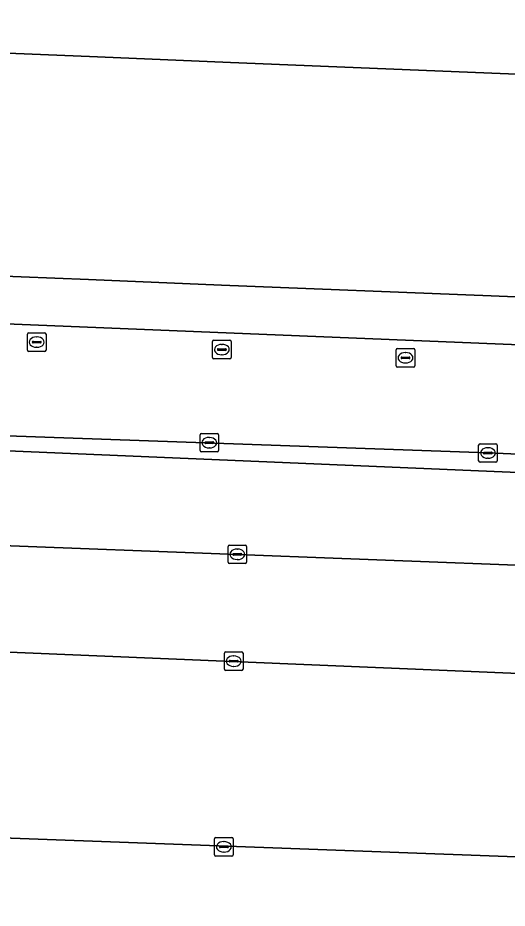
# Model space of a CAD drawing. Extents: x 160888 to 161385, y 386490 to 386908.
# Drawn here: x 161212.05 to 161238.42, y 386785.93 to 386833.87 of the extents above; entities that cross this region are included whole.
import ezdxf

# ---------------------------------------------------------------- set-up
doc = ezdxf.new("R2010")
doc.units = 0
for name, color, linetype in [('IMGEO_Groenvoorziening', 7, 'Continuous'), ('IMGEO_Haag', 7, 'Continuous'), ('IMGEO_Kolk', 7, 'Continuous'), ('IMGEO_Pand', 7, 'Continuous'), ('IMGEO_Parkeervlak_open', 7, 'Continuous'), ('IMGEO_Rijbaan_lokaal_open', 7, 'Continuous'), ('IMGEO_Voetgangersgebied_open', 7, 'Continuous')]:
    doc.layers.add(name, color=color, linetype=linetype)

msp = doc.modelspace()

# ---------------------------------------------------------------- linework, layer by layer
at = {"layer": 'IMGEO_Groenvoorziening'}
msp.add_lwpolyline([(161237.38, 386810.438), (161203.836, 386811.625), (161203.91, 386810.66), (161204.283, 386810.851), (161267.342, 386808.187), (161267.443, 386809.136)], close=True, dxfattribs=at)
at = {"layer": 'IMGEO_Haag'}
msp.add_lwpolyline([(161237.38, 386810.438), (161203.836, 386811.625), (161203.91, 386810.66), (161204.283, 386810.851), (161267.342, 386808.187), (161267.443, 386809.136)], close=True, dxfattribs=at)
at = {"layer": 'IMGEO_Kolk'}
for p, q in [((161212.568, 386815.982), (161212.568, 386816.834)), ((161212.643, 386816.908), (161213.495, 386816.908)), ((161213.569, 386816.834), (161213.569, 386815.982)), ((161212.827, 386816.402), (161212.827, 386816.414)), ((161213.265, 386816.365), (161212.867, 386816.365)), ((161212.87, 386816.451), (161213.268, 386816.451)), ((161213.056, 386816.688), (161213.081, 386816.688)), ((161213.311, 386816.414), (161213.311, 386816.402)), ((161222.542, 386815.583), (161222.542, 386816.435)), ((161222.617, 386816.509), (161223.469, 386816.509)), ((161223.03, 386816.289), (161223.055, 386816.289)), ((161223.543, 386816.435), (161223.543, 386815.583)), ((161213.495, 386815.908), (161212.643, 386815.908)), ((161213.079, 386816.128), (161213.054, 386816.128)), ((161222.801, 386816.003), (161222.801, 386816.015)), ((161223.239, 386815.966), (161222.841, 386815.966)), ((161222.844, 386816.052), (161223.242, 386816.052)), ((161223.285, 386816.015), (161223.285, 386816.003)), ((161232.438, 386815.138), (161232.438, 386815.99)), ((161232.513, 386816.064), (161233.365, 386816.064)), ((161232.926, 386815.844), (161232.951, 386815.844)), ((161233.439, 386815.99), (161233.439, 386815.138)), ((161223.469, 386815.509), (161222.617, 386815.509)), ((161223.053, 386815.729), (161223.028, 386815.729)), ((161232.697, 386815.558), (161232.697, 386815.57)), ((161233.135, 386815.521), (161232.737, 386815.521)), ((161232.74, 386815.607), (161233.138, 386815.607)), ((161233.181, 386815.57), (161233.181, 386815.558)), ((161233.365, 386815.064), (161232.513, 386815.064)), ((161232.949, 386815.284), (161232.924, 386815.284)), ((161221.94, 386811.494), (161222.792, 386811.494)), ((161221.865, 386810.568), (161221.865, 386811.42)), ((161222.124, 386810.988), (161222.124, 386811)), ((161222.167, 386811.037), (161222.565, 386811.037)), ((161222.353, 386811.274), (161222.378, 386811.274)), ((161222.608, 386811), (161222.608, 386810.988)), ((161222.866, 386811.42), (161222.866, 386810.568)), ((161222.562, 386810.951), (161222.164, 386810.951)), ((161222.376, 386810.714), (161222.351, 386810.714)), ((161236.879, 386810.012), (161236.879, 386810.864)), ((161236.954, 386810.938), (161237.806, 386810.938)), ((161237.367, 386810.718), (161237.392, 386810.718)), ((161237.88, 386810.864), (161237.88, 386810.012)), ((161222.792, 386810.494), (161221.94, 386810.494)), ((161237.138, 386810.432), (161237.138, 386810.444)), ((161237.576, 386810.395), (161237.178, 386810.395)), ((161237.181, 386810.481), (161237.579, 386810.481)), ((161237.39, 386810.158), (161237.365, 386810.158)), ((161237.622, 386810.444), (161237.622, 386810.432)), ((161237.806, 386809.938), (161236.954, 386809.938)), ((161223.374, 386804.556), (161223.374, 386805.408)), ((161223.449, 386805.482), (161224.301, 386805.482)), ((161223.862, 386805.262), (161223.887, 386805.262)), ((161224.375, 386805.408), (161224.375, 386804.556)), ((161223.633, 386804.976), (161223.633, 386804.988)), ((161224.071, 386804.939), (161223.673, 386804.939)), ((161223.676, 386805.025), (161224.074, 386805.025)), ((161224.117, 386804.988), (161224.117, 386804.976)), ((161224.301, 386804.482), (161223.449, 386804.482)), ((161223.885, 386804.702), (161223.86, 386804.702)), ((161223.181, 386798.803), (161223.181, 386799.655)), ((161223.256, 386799.729), (161224.108, 386799.729)), ((161223.669, 386799.509), (161223.694, 386799.509)), ((161224.182, 386799.655), (161224.182, 386798.803)), ((161223.44, 386799.223), (161223.44, 386799.235)), ((161223.878, 386799.186), (161223.48, 386799.186)), ((161223.483, 386799.272), (161223.881, 386799.272)), ((161223.924, 386799.235), (161223.924, 386799.223)), ((161224.108, 386798.729), (161223.256, 386798.729)), ((161223.692, 386798.949), (161223.667, 386798.949)), ((161222.65, 386788.805), (161222.65, 386789.657)), ((161222.725, 386789.731), (161223.577, 386789.731)), ((161223.138, 386789.511), (161223.163, 386789.511)), ((161223.651, 386789.657), (161223.651, 386788.805)), ((161222.909, 386789.225), (161222.909, 386789.237)), ((161223.347, 386789.188), (161222.949, 386789.188)), ((161222.952, 386789.274), (161223.35, 386789.274)), ((161223.161, 386788.951), (161223.136, 386788.951)), ((161223.393, 386789.237), (161223.393, 386789.225)), ((161223.577, 386788.731), (161222.725, 386788.731))]:
    msp.add_line(p, q, dxfattribs=at)
for points in [[(161212.568, 386815.982), (161212.568, 386816.834)], [(161212.643, 386816.908), (161213.495, 386816.908)], [(161213.569, 386816.834), (161213.569, 386815.982)], [(161222.542, 386815.583), (161222.542, 386816.435)], [(161222.617, 386816.509), (161223.469, 386816.509)], [(161223.543, 386816.435), (161223.543, 386815.583)], [(161213.495, 386815.908), (161212.643, 386815.908)], [(161232.438, 386815.138), (161232.438, 386815.99)], [(161232.513, 386816.064), (161233.365, 386816.064)], [(161233.439, 386815.99), (161233.439, 386815.138)], [(161223.469, 386815.509), (161222.617, 386815.509)], [(161233.365, 386815.064), (161232.513, 386815.064)], [(161221.94, 386811.494), (161222.792, 386811.494)], [(161221.865, 386810.568), (161221.865, 386811.42)], [(161222.866, 386811.42), (161222.866, 386810.568)], [(161236.879, 386810.012), (161236.879, 386810.864)], [(161236.954, 386810.938), (161237.806, 386810.938)], [(161237.88, 386810.864), (161237.88, 386810.012)], [(161222.792, 386810.494), (161221.94, 386810.494)], [(161237.806, 386809.938), (161236.954, 386809.938)], [(161223.374, 386804.556), (161223.374, 386805.408)], [(161223.449, 386805.482), (161224.301, 386805.482)], [(161224.375, 386805.408), (161224.375, 386804.556)], [(161224.301, 386804.482), (161223.449, 386804.482)], [(161223.181, 386798.803), (161223.181, 386799.655)], [(161223.256, 386799.729), (161224.108, 386799.729)], [(161224.182, 386799.655), (161224.182, 386798.803)], [(161224.108, 386798.729), (161223.256, 386798.729)], [(161222.65, 386788.805), (161222.65, 386789.657)], [(161222.725, 386789.731), (161223.577, 386789.731)], [(161223.651, 386789.657), (161223.651, 386788.805)], [(161223.577, 386788.731), (161222.725, 386788.731)]]:
    msp.add_lwpolyline(points, dxfattribs=at)
for centre, radius, start, end in [((161212.645, 386816.832), 0.0765, 91.552, 178.448), ((161212.645, 386816.832), 0.0765, 91.552, 178.448), ((161213.493, 386816.832), 0.0765, 1.552, 88.448), ((161213.493, 386816.832), 0.0765, 1.552, 88.448), ((161212.867, 386816.411), 0.0403, 85.8775, 175.7526), ((161212.864, 386816.401), 0.0366, 178.938, 274.7102), ((161213.268, 386816.408), 0.043, 264.8664, 352.4533), ((161213.272, 386816.413), 0.0386, 1.7309, 96.639), ((161222.619, 386816.433), 0.0765, 91.552, 178.448), ((161222.619, 386816.433), 0.0765, 91.552, 178.448), ((161223.467, 386816.433), 0.0765, 1.552, 88.448), ((161223.467, 386816.433), 0.0765, 1.552, 88.448), ((161212.645, 386815.984), 0.0765, 181.552, 268.448), ((161212.645, 386815.984), 0.0765, 181.552, 268.448), ((161213.493, 386815.984), 0.0765, 271.552, 358.448), ((161213.493, 386815.984), 0.0765, 271.552, 358.448), ((161222.841, 386816.012), 0.0403, 85.8775, 175.7526), ((161222.838, 386816.002), 0.0366, 178.938, 274.7102), ((161223.242, 386816.009), 0.043, 264.8664, 352.4533), ((161223.246, 386816.014), 0.0386, 1.7309, 96.639), ((161232.515, 386815.988), 0.0765, 91.552, 178.448), ((161232.515, 386815.988), 0.0765, 91.552, 178.448), ((161233.363, 386815.988), 0.0765, 1.552, 88.448), ((161233.363, 386815.988), 0.0765, 1.552, 88.448), ((161222.619, 386815.585), 0.0765, 181.552, 268.448), ((161222.619, 386815.585), 0.0765, 181.552, 268.448), ((161223.467, 386815.585), 0.0765, 271.552, 358.448), ((161223.467, 386815.585), 0.0765, 271.552, 358.448), ((161232.737, 386815.567), 0.0403, 85.8775, 175.7526), ((161232.734, 386815.557), 0.0366, 178.938, 274.7102), ((161233.138, 386815.564), 0.043, 264.8664, 352.4533), ((161233.142, 386815.569), 0.0386, 1.7309, 96.639), ((161232.515, 386815.14), 0.0765, 181.552, 268.448), ((161232.515, 386815.14), 0.0765, 181.552, 268.448), ((161233.363, 386815.14), 0.0765, 271.552, 358.448), ((161233.363, 386815.14), 0.0765, 271.552, 358.448), ((161221.942, 386811.418), 0.0765, 91.552, 178.448), ((161221.942, 386811.418), 0.0765, 91.552, 178.448), ((161222.79, 386811.418), 0.0765, 1.552, 88.448), ((161222.79, 386811.418), 0.0765, 1.552, 88.448), ((161222.164, 386810.997), 0.0403, 85.8775, 175.7526), ((161222.569, 386810.999), 0.0386, 1.7309, 96.639), ((161221.942, 386810.57), 0.0765, 181.552, 268.448), ((161221.942, 386810.57), 0.0765, 181.552, 268.448), ((161222.161, 386810.987), 0.0366, 178.938, 274.7102), ((161222.565, 386810.994), 0.043, 264.8664, 352.4533), ((161222.79, 386810.57), 0.0765, 271.552, 358.448), ((161222.79, 386810.57), 0.0765, 271.552, 358.448), ((161236.956, 386810.862), 0.0765, 91.552, 178.448), ((161236.956, 386810.862), 0.0765, 91.552, 178.448), ((161237.804, 386810.862), 0.0765, 1.552, 88.448), ((161237.804, 386810.862), 0.0765, 1.552, 88.448), ((161237.178, 386810.441), 0.0403, 85.8775, 175.7526), ((161237.175, 386810.431), 0.0366, 178.938, 274.7102), ((161237.579, 386810.438), 0.043, 264.8664, 352.4533), ((161237.583, 386810.443), 0.0386, 1.7309, 96.639), ((161236.956, 386810.014), 0.0765, 181.552, 268.448), ((161236.956, 386810.014), 0.0765, 181.552, 268.448), ((161237.804, 386810.014), 0.0765, 271.552, 358.448), ((161237.804, 386810.014), 0.0765, 271.552, 358.448), ((161223.451, 386805.406), 0.0765, 91.552, 178.448), ((161223.451, 386805.406), 0.0765, 91.552, 178.448), ((161224.299, 386805.406), 0.0765, 1.552, 88.448), ((161224.299, 386805.406), 0.0765, 1.552, 88.448), ((161223.673, 386804.985), 0.0403, 85.8775, 175.7526), ((161223.67, 386804.975), 0.0366, 178.938, 274.7102), ((161224.074, 386804.982), 0.043, 264.8664, 352.4533), ((161224.078, 386804.987), 0.0386, 1.7309, 96.639), ((161223.451, 386804.558), 0.0765, 181.552, 268.448), ((161223.451, 386804.558), 0.0765, 181.552, 268.448), ((161224.299, 386804.558), 0.0765, 271.552, 358.448), ((161224.299, 386804.558), 0.0765, 271.552, 358.448), ((161223.258, 386799.653), 0.0765, 91.552, 178.448), ((161223.258, 386799.653), 0.0765, 91.552, 178.448), ((161224.106, 386799.653), 0.0765, 1.552, 88.448), ((161224.106, 386799.653), 0.0765, 1.552, 88.448), ((161223.48, 386799.232), 0.0403, 85.8775, 175.7526), ((161223.477, 386799.222), 0.0366, 178.938, 274.7102), ((161223.881, 386799.229), 0.043, 264.8664, 352.4533), ((161223.885, 386799.234), 0.0386, 1.7309, 96.639), ((161223.258, 386798.805), 0.0765, 181.552, 268.448), ((161223.258, 386798.805), 0.0765, 181.552, 268.448), ((161224.106, 386798.805), 0.0765, 271.552, 358.448), ((161224.106, 386798.805), 0.0765, 271.552, 358.448), ((161222.727, 386789.655), 0.0765, 91.552, 178.448), ((161222.727, 386789.655), 0.0765, 91.552, 178.448), ((161223.575, 386789.655), 0.0765, 1.552, 88.448), ((161223.575, 386789.655), 0.0765, 1.552, 88.448), ((161222.949, 386789.234), 0.0403, 85.8775, 175.7526), ((161222.946, 386789.224), 0.0366, 178.938, 274.7102), ((161223.35, 386789.231), 0.043, 264.8664, 352.4533), ((161223.354, 386789.236), 0.0386, 1.7309, 96.639), ((161222.727, 386788.807), 0.0765, 181.552, 268.448), ((161222.727, 386788.807), 0.0765, 181.552, 268.448), ((161223.575, 386788.807), 0.0765, 271.552, 358.448), ((161223.575, 386788.807), 0.0765, 271.552, 358.448)]:
    msp.add_arc(centre, radius, start, end, dxfattribs=at)
for centre, major_axis, ratio, start_param, end_param in [((161213.055, 386816.408), (-0.387, 0.002), 0.722429, 4.712389, 7.853982), ((161213.08, 386816.408), (-0.39, 0.002), 0.717154, 1.570796, 4.712389), ((161223.029, 386816.009), (-0.387, 0.002), 0.722429, 4.712389, 7.853982), ((161223.054, 386816.009), (-0.39, 0.002), 0.717154, 1.570796, 4.712389), ((161232.925, 386815.564), (-0.387, 0.002), 0.722429, 4.712389, 7.853982), ((161232.95, 386815.564), (-0.39, 0.002), 0.717154, 1.570796, 4.712389), ((161222.352, 386810.994), (-0.387, 0.002), 0.722429, 4.712389, 7.853982), ((161222.377, 386810.994), (-0.39, 0.002), 0.717154, 1.570796, 4.712389), ((161237.366, 386810.438), (-0.387, 0.002), 0.722429, 4.712389, 7.853982), ((161237.391, 386810.438), (-0.39, 0.002), 0.717154, 1.570796, 4.712389), ((161223.861, 386804.982), (-0.387, 0.002), 0.722429, 4.712389, 7.853982), ((161223.886, 386804.982), (-0.39, 0.002), 0.717154, 1.570796, 4.712389), ((161223.668, 386799.229), (-0.387, 0.002), 0.722429, 4.712389, 7.853982), ((161223.693, 386799.229), (-0.39, 0.002), 0.717154, 1.570796, 4.712389), ((161223.137, 386789.231), (-0.387, 0.002), 0.722429, 4.712389, 7.853982), ((161223.162, 386789.231), (-0.39, 0.002), 0.717154, 1.570796, 4.712389)]:
    msp.add_ellipse(centre, major_axis=major_axis, ratio=ratio, start_param=start_param, end_param=end_param, dxfattribs=at)
at = {"layer": 'IMGEO_Pand'}
msp.add_lwpolyline([(161281.723, 386829.096), (161269.188, 386829.608), (161259.736, 386829.994), (161252.467, 386830.291), (161238.036, 386830.88), (161223.504, 386831.473), (161216.339, 386831.766), (161201.804, 386832.359), (161201.32, 386820.359), (161215.857, 386819.772), (161223.022, 386819.483), (161237.554, 386818.897), (161251.986, 386818.314), (161259.254, 386818.021), (161268.706, 386817.64), (161273.381, 386817.451), (161278.601, 386817.252), (161278.605, 386817.352), (161281.256, 386817.22)], close=True, dxfattribs=at)
at = {"layer": 'IMGEO_Parkeervlak_open'}
for points in [[(161203.186, 386805.764), (161240.795, 386804.321), (161267.161, 386803.187), (161267.342, 386808.187), (161204.283, 386810.851), (161203.91, 386810.66), (161203.785, 386810.312), (161203.554, 386806.225)], [(161200.01, 386790.12), (161240.349, 386788.646), (161266.523, 386787.517), (161266.946, 386797.398), (161200.415, 386800.18)]]:
    msp.add_lwpolyline(points, dxfattribs=at)
at = {"layer": 'IMGEO_Rijbaan_lokaal_open'}
for points in [[(161203.836, 386811.625), (161237.38, 386810.438), (161267.443, 386809.136), (161267.641, 386815.102), (161201.283, 386817.8), (161192.377, 386818.162), (161191.164, 386788.243), (161189.757, 386753.134), (161218.231, 386752.088), (161265.005, 386750.043), (161265.23, 386755.803), (161265.263, 386756.048), (161236.981, 386757.263), (161201.197, 386758.615)], [(161200.415, 386800.18), (161266.946, 386797.398), (161267.161, 386803.187), (161240.795, 386804.321), (161203.186, 386805.764), (161201.984, 386805.813)], [(161266.523, 386787.517), (161240.349, 386788.646), (161200.01, 386790.12)]]:
    msp.add_lwpolyline(points, dxfattribs=at)
at = {"layer": 'IMGEO_Voetgangersgebied_open'}
for points in [[(161128.442, 386835.301), (161139.684, 386834.849), (161143.958, 386834.674), (161161.282, 386833.963), (161170.867, 386833.628), (161190.117, 386832.93), (161199.627, 386832.585), (161199.621, 386832.448), (161201.804, 386832.359), (161216.339, 386831.766), (161223.504, 386831.473), (161238.036, 386830.88), (161252.467, 386830.291), (161259.736, 386829.994), (161269.188, 386829.608), (161281.723, 386829.096), (161281.825, 386831.496), (161282.087, 386837.641), (161282.13, 386838.652), (161282.19, 386840.045), (161203.707, 386843.159), (161196.993, 386842.62), (161194.586, 386842.427), (161120.067, 386845.369)], [(161273.381, 386817.451), (161268.706, 386817.64), (161259.254, 386818.021), (161251.986, 386818.314), (161237.554, 386818.897), (161223.022, 386819.483), (161215.857, 386819.772), (161201.32, 386820.359), (161201.283, 386817.8), (161267.641, 386815.102), (161268.448, 386815.144), (161268.216, 386809.147), (161267.443, 386809.136), (161267.342, 386808.187), (161267.161, 386803.187), (161267.905, 386803.135), (161267.691, 386797.336), (161266.946, 386797.398), (161266.523, 386787.517), (161267.255, 386787.478), (161286.841, 386786.774)]]:
    msp.add_lwpolyline(points, dxfattribs=at)

doc.saveas('drawing.dxf')
